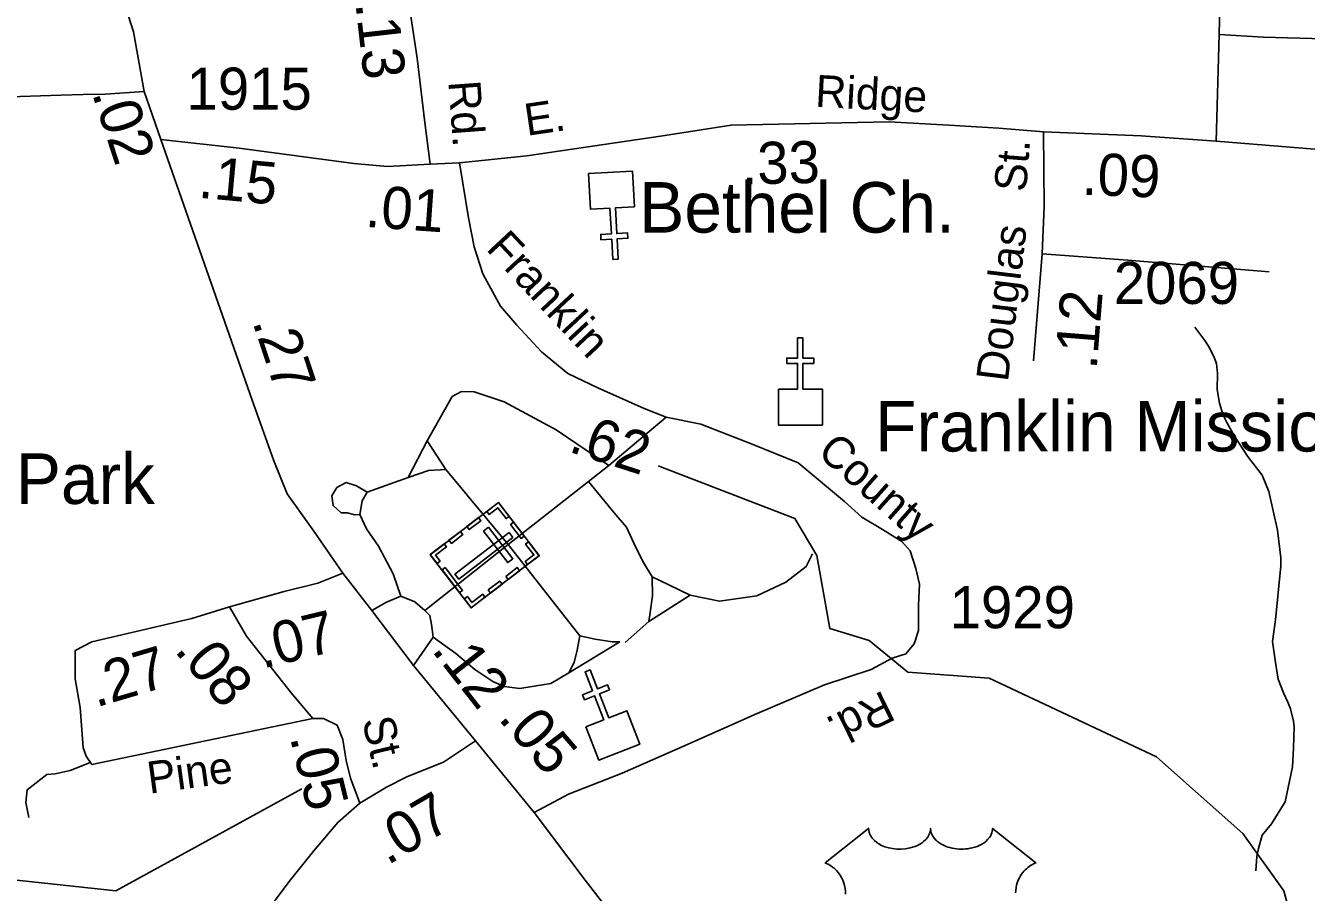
# Model space of a CAD drawing. Extents: x 1473865 to 1648260, y 639067 to 773536.
# Drawn here: x 1554681 to 1558482, y 718566 to 721140 of the extents above; entities that cross this region are included whole.
import ezdxf

# ---------------------------------------------------------------- set-up
doc = ezdxf.new("R2010")
doc.units = 0
for name, color, linetype in [('Exist Cultural Cemetery CELL', 7, 'Continuous'), ('Exist Cultural Cemetery Label', 7, 'Continuous'), ('Exist Cultural Church CELL', 7, 'Continuous'), ('Exist Cultural Church Label', 7, 'Continuous'), ('Exist Hydrographic Misc Water Feature', 7, 'Continuous'), ('Exist Road Non-System Type 51', 7, 'Continuous'), ('Exist Road Primary US Attributed', 7, 'Continuous'), ('Exist Road Primary US Mileage Hundredths English Label', 7, 'Continuous'), ('Exist Road Primary US Shield CELL', 7, 'Continuous'), ('Exist Road Secondary Mileage Hundredths English Label', 7, 'Continuous'), ('Exist Road Secondary Type 51 Attributed', 7, 'Continuous'), ('Exist Road Secondary Type 51 Label', 7, 'Continuous'), ('Exist Road Secondary Type 51 Number Label', 7, 'Continuous')]:
    doc.layers.add(name, color=color, linetype=linetype)

msp = doc.modelspace()

# ---------------------------------------------------------------- linework, layer by layer
at = {"layer": 'Exist Cultural Cemetery CELL'}
for points in [[(1556083.9, 719723.7), (1556205.1, 719565.8), (1556003, 719410.8), (1555881.9, 719568.7)], [(1556049.5, 719697.4), (1556056.4, 719688.4), (1556082, 719708), (1556106.7, 719675.8), (1556115.5, 719682.5), (1556083.9, 719723.7)], [(1555990.7, 719652.2), (1556025, 719678.6), (1556032, 719669.6), (1555997.6, 719643.2)], [(1556054.7, 719649.9), (1556039.9, 719638.6), (1556111.6, 719545.1), (1556126.4, 719556.5)], [(1556129, 719664.9), (1556160.5, 719623.8), (1556151.5, 719616.9), (1556119.9, 719658)], [(1555937.3, 719611.4), (1555971.7, 719637.7), (1555978.6, 719628.7), (1555944.3, 719602.3)], [(1556127, 719619.4), (1556115.6, 719634.2), (1555954.7, 719510.8), (1555966.1, 719496)], [(1555902, 719542.5), (1555911.1, 719549.5), (1555897.7, 719567), (1555929.8, 719591.6), (1555923, 719600.4), (1555881.9, 719568.8)], [(1556170.7, 719539.3), (1556163.8, 719548.3), (1556189.3, 719567.9), (1556164.6, 719600.1), (1556173.5, 719606.9), (1556205.1, 719565.7)], [(1555925.9, 719530.2), (1555977.6, 719462.8), (1555968.5, 719455.9), (1555916.9, 719523.2)], [(1556105.8, 719503.9), (1556140.1, 719530.3), (1556147.1, 719521.2), (1556112.7, 719494.9)], [(1556053.4, 719463.8), (1556087.8, 719490.2), (1556094.7, 719481.1), (1556060.4, 719454.8)], [(1555982.9, 719437.1), (1555992, 719444.1), (1556005.4, 719426.6), (1556037.4, 719451.2), (1556044.2, 719442.4), (1556003, 719410.8)]]:
    msp.add_lwpolyline(points, close=True, dxfattribs=at)
at = {"layer": 'Exist Cultural Church CELL'}
for points in [[(1556488, 720601.7), (1556431.2, 720598.3), (1556435.5, 720522.3), (1556467.5, 720524.1), (1556468.4, 720508.2), (1556436.4, 720506.4), (1556439.8, 720446.3), (1556423.8, 720445.4), (1556420.4, 720505.5), (1556388.5, 720503.7), (1556387.6, 720519.6), (1556419.5, 720521.4), (1556415.2, 720597.4), (1556357.6, 720594.3), (1556351.6, 720700.6), (1556482, 720708)], [(1556914.9, 720060.2), (1556971.8, 720060.3), (1556971.8, 720136.5), (1556939.8, 720136.5), (1556939.8, 720152.4), (1556971.8, 720152.4), (1556971.8, 720212.6), (1556987.8, 720212.6), (1556987.8, 720152.4), (1557019.8, 720152.4), (1557019.8, 720136.5), (1556987.8, 720136.5), (1556987.8, 720060.3), (1557045.5, 720060.2), (1557045.5, 719953.7), (1556914.9, 719953.7)], [(1556343.4, 719057.9), (1556396.5, 719078.6), (1556368.9, 719149.6), (1556339.1, 719138), (1556333.3, 719152.9), (1556363.2, 719164.5), (1556341.4, 719220.5), (1556356.3, 719226.3), (1556378.1, 719170.3), (1556407.9, 719181.8), (1556413.7, 719166.9), (1556383.9, 719155.4), (1556411.4, 719084.4), (1556465.2, 719105.1), (1556503.7, 719005.9), (1556381.9, 718958.6)]]:
    msp.add_lwpolyline(points, close=True, dxfattribs=at)
at = {"layer": 'Exist Hydrographic Misc Water Feature'}
for points in [[(1558332.3, 718630.2), (1558335.1, 718672), (1558339.8, 718695.7), (1558350.6, 718735.7), (1558379, 718769.6), (1558418.7, 718834.4), (1558440.8, 718938.2), (1558444.2, 718994), (1558445.6, 719057.9), (1558444, 719074.4), (1558434.7, 719110.7), (1558427.1, 719130.5), (1558413.8, 719158.7), (1558398.8, 719199.2), (1558390.1, 719248.6), (1558381.2, 719311.2), (1558390.4, 719375), (1558406, 719535.5), (1558406.5, 719559.3), (1558396.2, 719641.6), (1558370.6, 719756.1), (1558350.5, 719805), (1558307.4, 719861.6), (1558268.3, 719920.7), (1558247.2, 719958.9), (1558235.5, 719982.9), (1558224.3, 720018.5), (1558217.1, 720058.8), (1558218.4, 720107.2), (1558215, 720136), (1558207.3, 720157.5), (1558192.1, 720188.1), (1558180.3, 720204.8), (1558151.2, 720244.8)], [(1561400.1, 714016.2), (1560868, 714109), (1560653, 714228.3), (1560185, 714710.4), (1559957.1, 715056.4), (1559896.1, 715464.7), (1559871.1, 715481.6), (1559776, 715834.7), (1559573, 716213), (1559344.1, 716532.8), (1559115.1, 717367.9), (1558860.1, 717632.4), (1558665.1, 717974.4), (1558518, 718187.4), (1558415.1, 718570.3), (1558293.1, 718740.2), (1558037.1, 718968.6), (1557541.1, 719201.8), (1557299.1, 719219.8), (1557184.1, 719314), (1557068.1, 719349.2), (1557029.1, 719566.7), (1556964.1, 719676.3), (1556558.1, 719832.2)]]:
    msp.add_lwpolyline(points, dxfattribs=at)
at = {"layer": 'Exist Road Non-System Type 51'}
for p, q in [((1556653.5, 719448.3), (1556530.2, 719370.5)), ((1556530.2, 719370.5), (1556460.3, 719307.7)), ((1555890.2, 719323.8), (1555831.8, 719239.5))]:
    msp.add_line(p, q, dxfattribs=at)
for points in [[(1558223.1, 721113.2), (1558354.6, 721105.5), (1558533.9, 721100.6), (1558623.6, 721097.4), (1558677.4, 721095.8), (1558718.2, 721064.8), (1558739.3, 721045.2)], [(1557697.5, 720462.3), (1557951.7, 720443.2), (1558371.3, 720408.2)], [(1555872.1, 719906.4), (1555947, 720038), (1555974.9, 720053), (1556012.4, 720051.9), (1556101.3, 720023), (1556255.6, 719939.4), (1556411.8, 719833.4)], [(1556582.2, 719977.1), (1556411.8, 719833.4)], [(1555872.1, 719906.4), (1555816.4, 719798.1)], [(1555927.8, 719821.7), (1555872.1, 719906.4)], [(1555816.4, 719798.1), (1555876.4, 719818.4), (1555927.8, 719821.7)], [(1555927.8, 719821.7), (1556112.9, 719598.6)], [(1556411.8, 719833.4), (1556351.4, 719785.9)], [(1555694.2, 719754.1), (1555663.2, 719773.4), (1555632.1, 719783.1), (1555604.2, 719768.1), (1555589.2, 719743.4), (1555593.5, 719714.4), (1555617.1, 719693), (1555635.3, 719693), (1555657.8, 719686.6), (1555672.8, 719687.6)], [(1555694.2, 719754.1), (1555816.4, 719798.1)], [(1556351.4, 719785.9), (1556112.9, 719598.6)], [(1556351.4, 719785.9), (1556427.3, 719693.2), (1556463.8, 719650.3), (1556486.3, 719603.2), (1556512, 719550.6), (1556539.9, 719502.4)], [(1555694.2, 719754.1), (1555679.2, 719728.4), (1555672.8, 719687.6)], [(1555794.8, 719445.7), (1555771.2, 719512.2), (1555728.4, 719593.7), (1555692, 719645.1), (1555672.8, 719687.6)], [(1556112.9, 719598.6), (1555865.5, 719402.8)], [(1556112.9, 719598.6), (1556325.9, 719328.1)], [(1556653.5, 719448.3), (1556740.2, 719430.5), (1556850.6, 719446.6), (1556937.4, 719487.4), (1556997.4, 719533.5), (1557016.7, 719571)], [(1556539.9, 719502.4), (1556540.9, 719446.6), (1556534.5, 719397.3), (1556530.2, 719370.5)], [(1556539.9, 719502.4), (1556590.2, 719478.8), (1556653.5, 719448.3)], [(1555794.8, 719445.7), (1555752, 719427.8), (1555708, 719403.2)], [(1555865.5, 719402.8), (1555835.5, 719428.6), (1555794.8, 719445.7)], [(1555865.5, 719402.8), (1555880.5, 719388.2), (1555885.9, 719361.4), (1555890.2, 719323.8)], [(1555890.2, 719323.8), (1555957.7, 719275.6), (1556014.5, 719227.3), (1556067, 719192), (1556101.3, 719176.9), (1556147.3, 719171.6), (1556190.2, 719178), (1556239.5, 719186.6), (1556293.1, 719217.7)], [(1556325.9, 719328.1), (1556317.4, 719285.2), (1556308.8, 719248.8), (1556293.1, 719217.7)], [(1556293.1, 719217.7), (1556444.9, 719309.9)], [(1556325.9, 719328.1), (1556370.9, 719317.4), (1556421.3, 719309.9), (1556444.9, 719309.9)], [(1554870.1, 718950.2), (1554812.8, 718927.8), (1554768, 718917.8), (1554744.1, 718915.9), (1554685.5, 718870.7), (1554680.9, 718832.7), (1554690.5, 718788.5)]]:
    msp.add_lwpolyline(points, dxfattribs=at)
at = {"layer": 'Exist Road Primary US Attributed'}
for p, q in [((1555082.3, 720802.1), (1555032.5, 720944.5)), ((1556190.6, 718803.5), (1556016.2, 719016.1))]:
    msp.add_line(p, q, dxfattribs=at)
for points in [[(1555032.5, 720944.5), (1555000.5, 721120.9), (1554862.2, 721555.7), (1554844.8, 721621.4), (1554833.6, 721678.2), (1554782.8, 721855.5)], [(1555622.5, 719513.8), (1555536.2, 719638.3), (1555457, 719749), (1555417.6, 719847.2), (1555352.8, 720027.8), (1555082.3, 720802.1)], [(1556016.2, 719016.1), (1555831.8, 719239.5), (1555708, 719403.2), (1555622.5, 719513.8)], [(1557555.2, 717034.7), (1557471.7, 717155.8), (1557182.1, 717515.8), (1556995.8, 717763.3), (1556811.3, 717988.7), (1556698.4, 718149.5), (1556668.6, 718185.7), (1556557.5, 718322.6), (1556484.6, 718417.1), (1556341.4, 718602.3), (1556190.6, 718803.5)]]:
    msp.add_lwpolyline(points, dxfattribs=at)
at = {"layer": 'Exist Road Primary US Shield CELL'}
msp.add_lwpolyline([(1557114.3, 718561), (1557114.1, 718568.6), (1557113.1, 718577.4), (1557111.4, 718586), (1557109.4, 718593.4), (1557106.2, 718601.9), (1557103.3, 718608.1), (1557098.4, 718616.6), (1557092.9, 718624.4), (1557087.2, 718630.8), (1557081.5, 718636.5), (1557076.1, 718640.7), (1557070.9, 718644.5), (1557064.3, 718648.4), (1557058, 718651.5), (1557054.1, 718653.1), (1557182.6, 718755.6), (1557183, 718750.2), (1557184.3, 718743.9), (1557185.3, 718740.7), (1557188.2, 718734.4), (1557193.1, 718727.1), (1557199.9, 718719.9), (1557207.6, 718713.5), (1557212.7, 718710.2), (1557221.5, 718705.5), (1557231.4, 718701.3), (1557242.5, 718698.1), (1557253.8, 718695.8), (1557266.2, 718694.5), (1557278.4, 718694.2), (1557291.7, 718695.2), (1557306.2, 718698), (1557313, 718699.8), (1557320.5, 718702.4), (1557327.5, 718705.3), (1557335.2, 718709.4), (1557341.3, 718713.3), (1557346.2, 718716.8), (1557353, 718723.3), (1557358.4, 718730.1), (1557360.7, 718733.9), (1557362.7, 718737.6), (1557365.4, 718745.3), (1557366.1, 718748.7), (1557366.7, 718755.8), (1557367.1, 718749.9), (1557367.7, 718746.1), (1557368.7, 718742.5), (1557370.2, 718738.6), (1557373, 718733.2), (1557376, 718728.6), (1557381.7, 718721.8), (1557385.3, 718718.5), (1557388.6, 718715.8), (1557397.3, 718709.8), (1557407.5, 718704.7), (1557412.5, 718702.5), (1557417.7, 718700.6), (1557424.2, 718698.7), (1557431, 718697.1), (1557437.7, 718695.9), (1557444.5, 718694.9), (1557451.5, 718694.4), (1557457.2, 718694.2), (1557464.2, 718694.3), (1557470.6, 718694.7), (1557477.2, 718695.5), (1557484.5, 718696.7), (1557490.4, 718698), (1557498.1, 718700), (1557505.1, 718702.5), (1557511.3, 718705.2), (1557519.2, 718709.4), (1557525.7, 718713.4), (1557530.4, 718717.2), (1557536, 718722.4), (1557541.3, 718728.5), (1557544.5, 718733), (1557546.7, 718737.6), (1557548.7, 718742.5), (1557550, 718747.7), (1557550.6, 718752.1), (1557550.7, 718756), (1557679.3, 718653.5), (1557676.3, 718652.4), (1557669.3, 718649), (1557663.7, 718645.7), (1557654.9, 718639.5), (1557651.1, 718636), (1557647.3, 718632.5), (1557643.8, 718628.7), (1557640.7, 718625.1), (1557637, 718619.9), (1557633.7, 718614.8), (1557630.4, 718609.1), (1557628, 718604.1), (1557624.1, 718593.8), (1557622.2, 718587.3), (1557620.9, 718581.7), (1557619.4, 718570.2), (1557619, 718564.8)], dxfattribs=at)
at = {"layer": 'Exist Road Secondary Type 51 Attributed'}
msp.add_line((1555881.1, 720728.1), (1555969, 720732), dxfattribs=at)
for points in [[(1555795.3, 721424.8), (1555814.4, 721233.9), (1555843, 721043.1), (1555865.2, 720852.2), (1555881.1, 720728.1)], [(1558214.2, 720796.2), (1558223.1, 721113.2), (1558226.4, 721243.7), (1558238, 721293.9), (1558244, 721345.3), (1558242.3, 721380.5)], [(1554603.2, 720927.2), (1554785.7, 720932.9), (1554851.3, 720935), (1554916.9, 720935.8), (1555032.5, 720944.5)], [(1555969, 720732), (1556168.4, 720752.9), (1556565.1, 720811.1), (1556775.3, 720844.5), (1557243.7, 720853.9), (1557421, 720844), (1557569.8, 720835.2), (1557701.9, 720823.9)], [(1555082.3, 720802.1), (1555314.5, 720775.5), (1555654.7, 720730.6), (1555754.4, 720721), (1555881.1, 720728.1)], [(1557701.9, 720823.9), (1557703.8, 720602.3), (1557697.5, 720462.3), (1557678.4, 720217.4), (1557672, 720144.2)], [(1557701.9, 720823.9), (1557991.7, 720812.1), (1558214.2, 720796.2)], [(1558214.2, 720796.2), (1558689.8, 720757.7), (1558902.9, 720739), (1559020.1, 720731.6), (1559178.2, 720734), (1559303.4, 720761.2), (1559386, 720783.5)], [(1555969, 720732), (1555995, 720569.2), (1556012.3, 720482.7), (1556037.7, 720402.6), (1556090.6, 720306.6), (1556138.8, 720250.3), (1556212.3, 720171.5), (1556290, 720107.1), (1556379.5, 720063.7), (1556517.1, 720002.7), (1556582.2, 719977.1), (1556684.8, 719956.6), (1556836.8, 719897), (1556973.8, 719841.9), (1557110.9, 719726.8), (1557162.3, 719680.1), (1557223.8, 719643.1), (1557281.1, 719608.2), (1557306.5, 719580.4), (1557323.4, 719527.5), (1557333.4, 719481), (1557330.9, 719418.7), (1557330.9, 719343.9), (1557318.5, 719304), (1557293.5, 719274.1), (1557252.4, 719261.1), (1557190.1, 719227.5), (1557051.9, 719181.8), (1556845.1, 719094.5), (1556655.7, 719009.7), (1556451.4, 718920), (1556292, 718857.6), (1556190.6, 718803.5)], [(1555622.5, 719513.8), (1555547.8, 719483.9), (1555448.1, 719458.9), (1555286.2, 719414)], [(1555286.2, 719414), (1555174.1, 719379.1), (1554877.3, 719309.6), (1554827.8, 719284.4), (1554828, 719256.3), (1554827.5, 719200.3), (1554842.7, 719114.8), (1554852, 718994.8)], [(1555532.9, 719082.4), (1555468.9, 719158.9), (1555336, 719326.8), (1555286.2, 719414)], [(1554852, 718994.8), (1554860.2, 718970.1), (1554877.6, 718945.3), (1555532.9, 719082.4)], [(1555672.4, 718830.5), (1555645, 718905.4), (1555632.5, 718957.7), (1555622.5, 719020.1), (1555605.1, 719062.5), (1555565.2, 719082.4), (1555532.9, 719082.4)], [(1555672.4, 718830.5), (1555752.1, 718877.9), (1555814.4, 718910.3), (1555921.5, 718952.7), (1556016.2, 719016.1)], [(1554525.6, 715396.4), (1554540.5, 715548.6), (1554560.5, 715640.8), (1554612.8, 715807.9), (1554652.6, 715939.8), (1554691.2, 716067.7), (1554732.2, 716236.3), (1554763, 716354), (1554804.6, 716593), (1554871.9, 716949.6), (1554948.1, 717399.2), (1554983.6, 717548.6), (1555016, 717683.3), (1555040.9, 717798), (1555078.3, 717932.1), (1555177.9, 718159), (1555265.1, 718308.6), (1555369.8, 718473.2), (1555463.1, 718598.6), (1555535.3, 718688.4), (1555607.6, 718773.2), (1555672.4, 718830.5)]]:
    msp.add_lwpolyline(points, dxfattribs=at)
at = {"layer": 'Exist Road Secondary Type 51 Number Label'}
msp.add_lwpolyline([(1555500.2, 718873.1), (1554948.4, 718570.5), (1554120.6, 718659.5)], dxfattribs=at)

# ---------------------------------------------------------------- texts
at = {"layer": 'Exist Cultural Cemetery Label'}
msp.add_text('Rowan Memorial Park', height=150, dxfattribs=at).set_placement((1553091.1, 719719.3))
at = {"layer": 'Exist Cultural Church Label'}
for s, p in [('Bethel Ch.', (1556502, 720525.1)), ('Franklin Mission', (1557202.5, 719875.1))]:
    msp.add_text(s, height=150, dxfattribs=at).set_placement(p)
at = {"layer": 'Exist Road Primary US Mileage Hundredths English Label'}
for s, rotation, p in [('.02', 288.1681, (1554877, 720939.3)), ('.27', 288.3473, (1555353.3, 720260.3)), ('.12', 308.1412, (1555883.2, 719284.8)), ('.05', 310.539, (1556081, 719081.5))]:
    msp.add_text(s, height=125, rotation=rotation, dxfattribs=at).set_placement(p)
at = {"layer": 'Exist Road Secondary Mileage Hundredths English Label'}
for s, rotation, p in [('.13', 276.5202, (1555659.4, 721205.8)), ('.33', 1.142, (1556806.9, 720668.2)), ('.09', 357.6872, (1557814.1, 720638)), ('.15', 354.7527, (1555190.8, 720629.1)), ('.01', 355.8895, (1555686.6, 720542.5)), ('.12', 85.447, (1557859.4, 720116.8)), ('.62', 342.0462, (1556288.4, 719875.8)), ('.07', 13.5325, (1555383.6, 719229.9)), ('.08', 310.044, (1555119.7, 719283.5)), ('.27', 16.5276, (1554889.3, 719114.5)), ('.05', 283.6947, (1555464.8, 719026.3)), ('.07', 30.2876, (1555754.6, 718645.1))]:
    msp.add_text(s, height=125, rotation=rotation, dxfattribs=at).set_placement(p)
at = {"layer": 'Exist Road Secondary Type 51 Label'}
for s, rotation, p in [('Ridge', 356.9924, (1557022.9, 720898.9)), ('Rd.', 274.1988, (1555935.3, 720973.9)), ('E.', 8.3466, (1556168.6, 720812.3)), ('St.', 85.4469, (1557650, 720644.4)), ('Franklin', 313.0132, (1556044.6, 720475.9)), ('Douglas', 83.036, (1557596.1, 720079.8)), ('County', 318.5271, (1557026.7, 719867.5)), ('Rd.', 206.1309, (1557226.5, 719167.1)), ('St.', 283.6952, (1555678.6, 719076.5)), ('Pine', 7.7807, (1555048.2, 718858.5))]:
    msp.add_text(s, height=95, rotation=rotation, dxfattribs=at).set_placement(p)
at = {"layer": 'Exist Road Secondary Type 51 Number Label'}
for s, p in [('1915', (1555158.3, 720890.1)), ('2069', (1557910.4, 720313.3)), ('1929', (1557423.4, 719350.2))]:
    msp.add_text(s, height=125, dxfattribs=at).set_placement(p)

doc.saveas('drawing.dxf')
